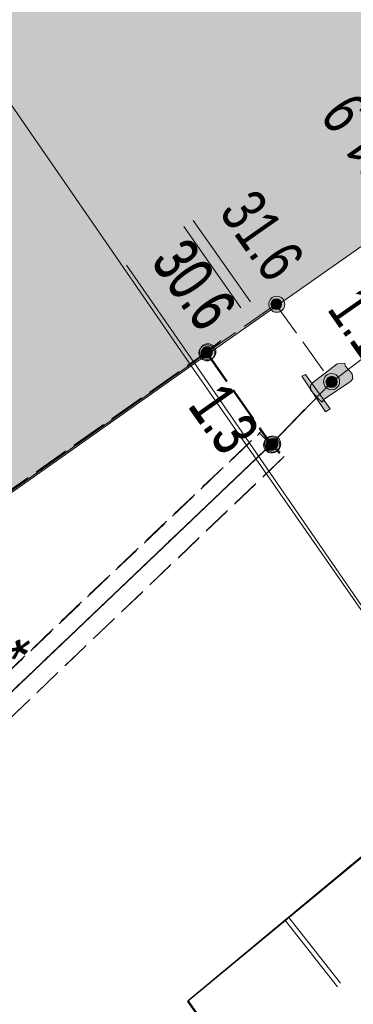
# Model space of a CAD drawing. Header units: metres. Extents: x -740 to 758, y -633 to 854.
# Tile 759 of 1056: x 280 to 284, y -3 to 9. Entities that reach past the tile are written whole.
import ezdxf

# ---------------------------------------------------------------- set-up
doc = ezdxf.new("R2010")
doc.units = ezdxf.units.M
doc.header["$MEASUREMENT"] = 0
for name, pattern in [('333_125', [0.4576, 0.3328, -0.1248]), ('333_333', [0.6656, 0.3328, -0.3328]), ('416_125', [0.5408, 0.416, -0.1248])]:
    doc.linetypes.add(name, pattern=pattern)
for name, color, linetype in [('Grundkarte.LOVION', 7, 'Continuous'), ('Strom.LOVION', 7, 'Continuous'), ('StromBemass.LOVION', 7, 'Continuous'), ('Wasser.LOVION', 7, 'Continuous')]:
    doc.layers.add(name, color=color, linetype=linetype)
doc.styles.add('ERSTELLTER_STIL_1', font='arial.ttf')

msp = doc.modelspace()

# ---------------------------------------------------------------- hatches: boundary and pattern name
at = {"layer": 'Grundkarte.LOVION', "linetype": 'Continuous', "lineweight": 18}
for points in [[(276.796, 12.758), (282.171, 4.948), (287.26, 8.52), (288.945, 9.719), (292.709, 12.333), (287.335, 20.143)], [(268.134, 6.738), (275.751, 0.478), (276.747, 1.167), (278.577, 2.41), (282.171, 4.948), (276.796, 12.758)], [(271.693, -2.362), (276.782, 1.209), (278.611, 2.452), (282.205, 4.99), (281.414, 6.125), (274.923, 11.46), (266.319, 5.447)], [(282.507, 5.227), (281.414, 6.125), (282.205, 4.99)]]:
    msp.add_hatch(color=9, dxfattribs=at).paths.add_polyline_path(points)
at = {"layer": 'Strom.LOVION', "linetype": 'Continuous', "lineweight": 13}
for points in [[(283.731, 4.554), (284.036, 4.761), (284.063, 4.793), (284.057, 4.852), (283.974, 4.947), (283.971, 4.977), (283.883, 4.968), (283.594, 4.748), (283.568, 4.715), (283.574, 4.657), (283.657, 4.562), (283.705, 4.522)], [(283.746, 4.408), (283.801, 4.443), (283.511, 4.843), (283.468, 4.824)]]:
    msp.add_hatch(color=7, dxfattribs=at).paths.add_polyline_path(points)
at = {"layer": 'StromBemass.LOVION', "linetype": 'Continuous', "lineweight": 13}
for points in [[(283.247, 5.608), (283.254, 5.617), (283.26, 5.628), (283.264, 5.639), (283.267, 5.65), (283.268, 5.662), (283.268, 5.674), (283.267, 5.685), (283.264, 5.697), (283.259, 5.708), (283.254, 5.718), (283.247, 5.728), (283.239, 5.736), (283.229, 5.744), (283.219, 5.75), (283.209, 5.755), (283.197, 5.759), (283.186, 5.761), (283.174, 5.762), (283.162, 5.761), (283.151, 5.759), (283.139, 5.755), (283.129, 5.75), (283.119, 5.744), (283.11, 5.736), (283.102, 5.727), (283.095, 5.718), (283.089, 5.707), (283.085, 5.696), (283.082, 5.685), (283.08, 5.673), (283.08, 5.661), (283.082, 5.65), (283.085, 5.638), (283.089, 5.627), (283.095, 5.617), (283.102, 5.607), (283.11, 5.599), (283.119, 5.591), (283.129, 5.585), (283.14, 5.58), (283.151, 5.576), (283.163, 5.574), (283.175, 5.573), (283.186, 5.574), (283.198, 5.576), (283.209, 5.58), (283.22, 5.585), (283.23, 5.592), (283.239, 5.599)], [(283.217, 5.631), (283.222, 5.637), (283.225, 5.644), (283.228, 5.651), (283.23, 5.659), (283.231, 5.666), (283.231, 5.674), (283.23, 5.682), (283.228, 5.69), (283.225, 5.697), (283.221, 5.704), (283.217, 5.71), (283.211, 5.716), (283.205, 5.721), (283.199, 5.725), (283.192, 5.728), (283.184, 5.731), (283.176, 5.732), (283.169, 5.733), (283.161, 5.732), (283.153, 5.731), (283.146, 5.728), (283.139, 5.725), (283.132, 5.721), (283.126, 5.716), (283.121, 5.71), (283.116, 5.703), (283.112, 5.697), (283.109, 5.689), (283.107, 5.682), (283.107, 5.674), (283.107, 5.666), (283.108, 5.658), (283.11, 5.651), (283.112, 5.643), (283.116, 5.637), (283.121, 5.63), (283.126, 5.625), (283.132, 5.62), (283.139, 5.615), (283.146, 5.612), (283.154, 5.61), (283.161, 5.608), (283.169, 5.608), (283.177, 5.608), (283.185, 5.61), (283.192, 5.612), (283.199, 5.616), (283.206, 5.62), (283.212, 5.625)], [(283.217, 5.631), (283.222, 5.637), (283.225, 5.644), (283.228, 5.651), (283.23, 5.659), (283.231, 5.666), (283.231, 5.674), (283.23, 5.682), (283.228, 5.69), (283.225, 5.697), (283.221, 5.704), (283.217, 5.71), (283.211, 5.716), (283.205, 5.721), (283.199, 5.725), (283.192, 5.728), (283.184, 5.731), (283.176, 5.732), (283.169, 5.733), (283.161, 5.732), (283.153, 5.731), (283.146, 5.728), (283.139, 5.725), (283.132, 5.721), (283.126, 5.716), (283.121, 5.71), (283.116, 5.703), (283.112, 5.697), (283.109, 5.689), (283.107, 5.682), (283.107, 5.674), (283.107, 5.666), (283.108, 5.658), (283.11, 5.651), (283.112, 5.643), (283.116, 5.637), (283.121, 5.63), (283.126, 5.625), (283.132, 5.62), (283.139, 5.615), (283.146, 5.612), (283.154, 5.61), (283.161, 5.608), (283.169, 5.608), (283.177, 5.608), (283.185, 5.61), (283.192, 5.612), (283.199, 5.616), (283.206, 5.62), (283.212, 5.625)], [(282.44, 5.05), (282.447, 5.059), (282.453, 5.07), (282.457, 5.081), (282.46, 5.093), (282.462, 5.104), (282.462, 5.116), (282.46, 5.128), (282.457, 5.14), (282.453, 5.151), (282.447, 5.161), (282.44, 5.171), (282.432, 5.179), (282.422, 5.187), (282.412, 5.193), (282.401, 5.198), (282.39, 5.202), (282.378, 5.204), (282.367, 5.205), (282.355, 5.204), (282.343, 5.202), (282.332, 5.198), (282.321, 5.193), (282.311, 5.187), (282.302, 5.179), (282.294, 5.17), (282.287, 5.161), (282.281, 5.15), (282.276, 5.139), (282.274, 5.127), (282.272, 5.116), (282.272, 5.104), (282.274, 5.092), (282.277, 5.08), (282.281, 5.069), (282.287, 5.059), (282.294, 5.049), (282.302, 5.041), (282.311, 5.033), (282.321, 5.027), (282.332, 5.022), (282.344, 5.018), (282.355, 5.016), (282.367, 5.015), (282.379, 5.016), (282.391, 5.018), (282.402, 5.022), (282.413, 5.027), (282.423, 5.033), (282.432, 5.041)], [(282.429, 5.039), (282.436, 5.049), (282.442, 5.059), (282.446, 5.07), (282.449, 5.081), (282.451, 5.093), (282.451, 5.105), (282.449, 5.116), (282.446, 5.128), (282.442, 5.138), (282.436, 5.149), (282.429, 5.158), (282.421, 5.167), (282.412, 5.174), (282.402, 5.18), (282.391, 5.185), (282.38, 5.189), (282.369, 5.191), (282.357, 5.192), (282.345, 5.191), (282.334, 5.189), (282.323, 5.185), (282.312, 5.18), (282.302, 5.174), (282.293, 5.166), (282.285, 5.158), (282.278, 5.148), (282.273, 5.138), (282.268, 5.127), (282.265, 5.116), (282.264, 5.104), (282.264, 5.092), (282.266, 5.081), (282.269, 5.069), (282.273, 5.058), (282.279, 5.048), (282.285, 5.039), (282.294, 5.03), (282.303, 5.023), (282.313, 5.016), (282.323, 5.011), (282.334, 5.008), (282.346, 5.006), (282.358, 5.005), (282.369, 5.006), (282.381, 5.008), (282.392, 5.012), (282.403, 5.017), (282.412, 5.023), (282.421, 5.03)], [(282.402, 5.059), (282.407, 5.065), (282.41, 5.072), (282.413, 5.08), (282.415, 5.087), (282.416, 5.095), (282.416, 5.103), (282.415, 5.111), (282.413, 5.119), (282.41, 5.126), (282.406, 5.133), (282.402, 5.14), (282.396, 5.146), (282.39, 5.151), (282.383, 5.155), (282.376, 5.158), (282.368, 5.161), (282.361, 5.162), (282.353, 5.163), (282.345, 5.162), (282.337, 5.161), (282.329, 5.158), (282.322, 5.155), (282.315, 5.15), (282.309, 5.145), (282.304, 5.14), (282.299, 5.133), (282.295, 5.126), (282.292, 5.119), (282.29, 5.111), (282.289, 5.103), (282.289, 5.095), (282.29, 5.087), (282.292, 5.079), (282.295, 5.072), (282.299, 5.065), (282.304, 5.058), (282.309, 5.053), (282.316, 5.048), (282.322, 5.043), (282.33, 5.04), (282.337, 5.038), (282.345, 5.036), (282.353, 5.036), (282.361, 5.036), (282.369, 5.038), (282.376, 5.04), (282.384, 5.044), (282.39, 5.048), (282.396, 5.053)], [(282.402, 5.059), (282.407, 5.065), (282.41, 5.072), (282.413, 5.08), (282.415, 5.087), (282.416, 5.095), (282.416, 5.103), (282.415, 5.111), (282.413, 5.119), (282.41, 5.126), (282.406, 5.133), (282.402, 5.14), (282.396, 5.146), (282.39, 5.151), (282.383, 5.155), (282.376, 5.158), (282.368, 5.161), (282.361, 5.162), (282.353, 5.163), (282.345, 5.162), (282.337, 5.161), (282.329, 5.158), (282.322, 5.155), (282.315, 5.15), (282.309, 5.145), (282.304, 5.14), (282.299, 5.133), (282.295, 5.126), (282.292, 5.119), (282.29, 5.111), (282.289, 5.103), (282.289, 5.095), (282.29, 5.087), (282.292, 5.079), (282.295, 5.072), (282.299, 5.065), (282.304, 5.058), (282.309, 5.053), (282.316, 5.048), (282.322, 5.043), (282.33, 5.04), (282.337, 5.038), (282.345, 5.036), (282.353, 5.036), (282.361, 5.036), (282.369, 5.038), (282.376, 5.04), (282.384, 5.044), (282.39, 5.048), (282.396, 5.053)], [(282.408, 5.071), (282.413, 5.078), (282.417, 5.085), (282.42, 5.092), (282.421, 5.1), (282.422, 5.108), (282.422, 5.116), (282.421, 5.123), (282.419, 5.131), (282.416, 5.138), (282.413, 5.145), (282.408, 5.152), (282.403, 5.157), (282.396, 5.162), (282.39, 5.167), (282.383, 5.17), (282.375, 5.172), (282.367, 5.174), (282.359, 5.174), (282.352, 5.174), (282.344, 5.172), (282.336, 5.17), (282.329, 5.166), (282.322, 5.162), (282.316, 5.157), (282.311, 5.151), (282.306, 5.145), (282.303, 5.138), (282.3, 5.131), (282.298, 5.123), (282.297, 5.115), (282.297, 5.107), (282.298, 5.099), (282.3, 5.092), (282.303, 5.084), (282.307, 5.077), (282.311, 5.071), (282.317, 5.065), (282.323, 5.06), (282.329, 5.056), (282.337, 5.053), (282.344, 5.05), (282.352, 5.049), (282.36, 5.048), (282.368, 5.049), (282.375, 5.05), (282.383, 5.053), (282.39, 5.056), (282.397, 5.061), (282.403, 5.066)], [(282.408, 5.071), (282.413, 5.078), (282.417, 5.085), (282.42, 5.092), (282.421, 5.1), (282.422, 5.108), (282.422, 5.116), (282.421, 5.123), (282.419, 5.131), (282.416, 5.138), (282.413, 5.145), (282.408, 5.152), (282.403, 5.157), (282.396, 5.162), (282.39, 5.167), (282.383, 5.17), (282.375, 5.172), (282.367, 5.174), (282.359, 5.174), (282.352, 5.174), (282.344, 5.172), (282.336, 5.17), (282.329, 5.166), (282.322, 5.162), (282.316, 5.157), (282.311, 5.151), (282.306, 5.145), (282.303, 5.138), (282.3, 5.131), (282.298, 5.123), (282.297, 5.115), (282.297, 5.107), (282.298, 5.099), (282.3, 5.092), (282.303, 5.084), (282.307, 5.077), (282.311, 5.071), (282.317, 5.065), (282.323, 5.06), (282.329, 5.056), (282.337, 5.053), (282.344, 5.05), (282.352, 5.049), (282.36, 5.048), (282.368, 5.049), (282.375, 5.05), (282.383, 5.053), (282.39, 5.056), (282.397, 5.061), (282.403, 5.066)], [(283.889, 4.701), (283.896, 4.711), (283.901, 4.721), (283.906, 4.732), (283.908, 4.744), (283.91, 4.756), (283.91, 4.768), (283.908, 4.779), (283.905, 4.791), (283.901, 4.802), (283.895, 4.812), (283.888, 4.822), (283.88, 4.83), (283.871, 4.838), (283.861, 4.844), (283.85, 4.849), (283.839, 4.853), (283.827, 4.855), (283.815, 4.856), (283.804, 4.855), (283.792, 4.853), (283.781, 4.849), (283.77, 4.844), (283.76, 4.837), (283.751, 4.83), (283.743, 4.821), (283.736, 4.812), (283.73, 4.801), (283.726, 4.79), (283.723, 4.779), (283.722, 4.767), (283.722, 4.755), (283.723, 4.743), (283.726, 4.732), (283.73, 4.721), (283.736, 4.71), (283.743, 4.701), (283.751, 4.692), (283.761, 4.685), (283.771, 4.678), (283.781, 4.673), (283.793, 4.67), (283.804, 4.668), (283.816, 4.667), (283.828, 4.668), (283.839, 4.67), (283.851, 4.674), (283.861, 4.679), (283.871, 4.685), (283.881, 4.693)], [(283.867, 4.716), (283.872, 4.723), (283.876, 4.73), (283.879, 4.738), (283.881, 4.746), (283.882, 4.754), (283.882, 4.763), (283.881, 4.771), (283.879, 4.779), (283.876, 4.787), (283.872, 4.794), (283.867, 4.801), (283.861, 4.807), (283.855, 4.812), (283.848, 4.817), (283.84, 4.82), (283.832, 4.823), (283.824, 4.824), (283.816, 4.825), (283.808, 4.824), (283.799, 4.823), (283.792, 4.82), (283.784, 4.816), (283.777, 4.812), (283.771, 4.807), (283.765, 4.8), (283.76, 4.794), (283.756, 4.786), (283.753, 4.779), (283.751, 4.771), (283.75, 4.762), (283.75, 4.754), (283.751, 4.746), (283.753, 4.738), (283.756, 4.73), (283.76, 4.723), (283.765, 4.716), (283.771, 4.71), (283.777, 4.705), (283.784, 4.7), (283.792, 4.697), (283.8, 4.694), (283.808, 4.693), (283.816, 4.692), (283.825, 4.693), (283.833, 4.694), (283.841, 4.697), (283.848, 4.7), (283.855, 4.705), (283.862, 4.71)], [(283.187, 3.959), (283.194, 3.969), (283.2, 3.979), (283.204, 3.99), (283.207, 4.002), (283.208, 4.014), (283.208, 4.025), (283.207, 4.037), (283.204, 4.049), (283.199, 4.06), (283.194, 4.07), (283.187, 4.08), (283.178, 4.088), (283.169, 4.096), (283.159, 4.102), (283.148, 4.107), (283.137, 4.111), (283.126, 4.113), (283.114, 4.114), (283.102, 4.113), (283.09, 4.111), (283.079, 4.107), (283.068, 4.102), (283.058, 4.095), (283.049, 4.088), (283.041, 4.079), (283.034, 4.07), (283.028, 4.059), (283.024, 4.048), (283.021, 4.037), (283.02, 4.025), (283.02, 4.013), (283.021, 4.001), (283.024, 3.99), (283.029, 3.979), (283.034, 3.968), (283.041, 3.959), (283.05, 3.95), (283.059, 3.943), (283.069, 3.936), (283.079, 3.931), (283.091, 3.928), (283.102, 3.925), (283.114, 3.925), (283.126, 3.926), (283.138, 3.928), (283.149, 3.932), (283.16, 3.937), (283.17, 3.943), (283.179, 3.951)], [(283.2, 3.97), (283.207, 3.98), (283.212, 3.99), (283.217, 4.001), (283.22, 4.013), (283.221, 4.025), (283.221, 4.037), (283.219, 4.048), (283.216, 4.06), (283.212, 4.071), (283.206, 4.082), (283.199, 4.091), (283.191, 4.1), (283.182, 4.107), (283.172, 4.114), (283.161, 4.119), (283.15, 4.122), (283.138, 4.125), (283.126, 4.125), (283.114, 4.125), (283.102, 4.122), (283.091, 4.119), (283.08, 4.113), (283.07, 4.107), (283.061, 4.099), (283.053, 4.091), (283.046, 4.081), (283.04, 4.071), (283.036, 4.059), (283.033, 4.048), (283.031, 4.036), (283.031, 4.024), (283.033, 4.012), (283.036, 4.001), (283.04, 3.99), (283.046, 3.979), (283.053, 3.97), (283.061, 3.961), (283.071, 3.953), (283.081, 3.947), (283.092, 3.942), (283.103, 3.938), (283.115, 3.936), (283.127, 3.935), (283.138, 3.936), (283.15, 3.938), (283.161, 3.942), (283.172, 3.947), (283.182, 3.954), (283.191, 3.961)], [(283.157, 3.976), (283.161, 3.983), (283.165, 3.99), (283.168, 3.997), (283.17, 4.005), (283.171, 4.013), (283.171, 4.021), (283.17, 4.029), (283.168, 4.037), (283.165, 4.044), (283.161, 4.051), (283.156, 4.057), (283.151, 4.063), (283.145, 4.068), (283.138, 4.073), (283.131, 4.076), (283.123, 4.078), (283.115, 4.08), (283.107, 4.08), (283.099, 4.08), (283.092, 4.078), (283.084, 4.076), (283.077, 4.072), (283.07, 4.068), (283.064, 4.063), (283.059, 4.057), (283.054, 4.051), (283.05, 4.044), (283.047, 4.036), (283.045, 4.028), (283.044, 4.021), (283.044, 4.013), (283.045, 4.005), (283.047, 3.997), (283.05, 3.989), (283.054, 3.982), (283.059, 3.976), (283.064, 3.97), (283.07, 3.965), (283.077, 3.961), (283.084, 3.958), (283.092, 3.955), (283.1, 3.954), (283.108, 3.953), (283.116, 3.954), (283.124, 3.955), (283.131, 3.958), (283.138, 3.961), (283.145, 3.965), (283.151, 3.971)], [(283.175, 3.993), (283.18, 4), (283.183, 4.007), (283.186, 4.014), (283.188, 4.022), (283.189, 4.029), (283.189, 4.037), (283.188, 4.045), (283.186, 4.053), (283.183, 4.06), (283.18, 4.067), (283.175, 4.073), (283.17, 4.079), (283.163, 4.084), (283.157, 4.088), (283.15, 4.091), (283.142, 4.094), (283.135, 4.095), (283.127, 4.095), (283.119, 4.095), (283.111, 4.093), (283.104, 4.091), (283.097, 4.088), (283.09, 4.083), (283.084, 4.078), (283.079, 4.073), (283.074, 4.066), (283.07, 4.059), (283.068, 4.052), (283.066, 4.045), (283.065, 4.037), (283.065, 4.029), (283.066, 4.021), (283.068, 4.014), (283.071, 4.006), (283.074, 4), (283.079, 3.993), (283.084, 3.987), (283.09, 3.983), (283.097, 3.978), (283.104, 3.975), (283.112, 3.973), (283.119, 3.971), (283.127, 3.971), (283.135, 3.971), (283.143, 3.973), (283.15, 3.975), (283.157, 3.979), (283.164, 3.983), (283.17, 3.988)]]:
    msp.add_hatch(color=7, dxfattribs=at).paths.add_polyline_path(points)

# ---------------------------------------------------------------- linework, layer by layer
at = {"layer": 'Grundkarte.LOVION', "color": 8, "linetype": 'Continuous', "lineweight": 18}
for points in [[(259.346, 37.977), (269.879, 45.42), (287.335, 20.143), (292.709, 12.333), (296.357, 7.074), (292.946, 4.169), (291.421, 2.838), (286.538, -1.334), (282.171, 4.948), (276.796, 12.758)], [(276.796, 12.758), (287.335, 20.143), (292.709, 12.333), (288.945, 9.719), (287.26, 8.52), (282.171, 4.948)]]:
    msp.add_lwpolyline(points, close=True, dxfattribs=at)
for points in [[(261.771, 11.968), (248.866, 30.598), (259.346, 37.977), (276.796, 12.758), (282.171, 4.948), (286.538, -1.334), (283.266, -4.136), (282.307, -4.91)], [(288.453, 0.34), (286.547, -1.324), (282.205, 4.99), (281.414, 6.125), (282.205, 4.99), (286.547, -1.324), (283.3, -4.094), (276.755, -9.7), (271.693, -2.362), (266.319, 5.447), (248.874, 30.608), (250.337, 31.667)], [(268.134, 6.738), (276.796, 12.758), (282.171, 4.948), (278.577, 2.41), (276.747, 1.167), (275.751, 0.478)], [(281.414, 6.125), (282.205, 4.99), (278.611, 2.452), (276.782, 1.209), (271.693, -2.362), (266.319, 5.447), (274.923, 11.46)], [(282.507, 5.227), (282.205, 4.99), (281.414, 6.125)]]:
    msp.add_lwpolyline(points, dxfattribs=at)
at = {"layer": 'Grundkarte.LOVION', "color": 7, "linetype": 'Continuous', "lineweight": 13}
msp.add_lwpolyline([(283.266, -4.136), (282.303, -2.753), (282.131, -2.504), (284.154, -0.828), (285.198, -0.017), (286.761, 1.23), (288.027, 2.181), (290.534, 4.052), (291.421, 2.838), (286.538, -1.334)], close=True, dxfattribs=at)
for points in [[(288.453, 0.34), (286.547, -1.324), (283.3, -4.094), (282.311, -2.743), (282.139, -2.494), (284.189, -0.786), (285.232, 0.025), (286.795, 1.272), (287.039, 1.502)], [(283.28, -1.564), (283.887, -2.332)], [(283.315, -1.522), (283.922, -2.29)]]:
    msp.add_lwpolyline(points, dxfattribs=at)
at = {"layer": 'Strom.LOVION', "color": 150, "linetype": 'Continuous', "lineweight": 18}
msp.add_lwpolyline([(294.162, 12.135), (286.126, 6.517), (283.815, 4.754)], dxfattribs=at)
at = {"layer": 'Strom.LOVION', "color": 7, "linetype": 'Continuous', "lineweight": 13}
for points in [[(283.731, 4.554), (283.705, 4.522), (283.657, 4.562), (283.574, 4.657), (283.568, 4.715), (283.594, 4.748), (283.883, 4.968), (283.971, 4.977), (283.974, 4.947), (284.057, 4.852), (284.063, 4.793), (284.036, 4.761)], [(283.746, 4.408), (283.468, 4.824), (283.511, 4.843), (283.801, 4.443)]]:
    msp.add_lwpolyline(points, close=True, dxfattribs=at)
at = {"layer": 'Strom.LOVION', "color": 5, "linetype": 'Continuous', "lineweight": 18}
for points in [[(283.815, 4.754), (283.104, 4.02), (279.738, 0.809), (277.242, 0.033), (276.618, -0.235)], [(283.501, 4.437), (283.112, 4.03), (279.746, 0.819), (277.251, 0.043), (275.679, -0.657), (275.181, 0.048)]]:
    msp.add_lwpolyline(points, dxfattribs=at)
at = {"layer": 'Strom.LOVION', "color": 7, "linetype": '333_125', "lineweight": 13}
msp.add_lwpolyline([(283.259, 3.882), (279.867, 0.639), (277.313, -0.143), (275.924, -0.752), (275.77, -0.383), (277.188, 0.229), (279.654, 1.002), (282.994, 4.181)], close=True, dxfattribs=at)
msp.add_lwpolyline([(276.442, -0.09), (277.167, 0.203), (279.633, 0.976), (282.972, 4.155), (283.251, 3.872), (279.859, 0.629), (277.305, -0.153), (276.779, -0.367)], dxfattribs=at)
at = {"layer": 'Strom.LOVION', "color": 9, "linetype": '333_333', "lineweight": 18}
for points in [[(283.112, 4.03), (279.746, 0.819), (277.251, 0.043), (275.849, -0.582)], [(283.104, 4.02), (279.738, 0.809), (277.242, 0.033), (276.618, -0.235)]]:
    msp.add_lwpolyline(points, dxfattribs=at)
at = {"layer": 'StromBemass.LOVION', "color": 7, "linetype": 'Continuous', "lineweight": 13}
for points in [[(282.085, 6.58), (282.755, 5.626)], [(282.196, 6.65), (282.866, 5.696)]]:
    msp.add_lwpolyline(points, dxfattribs=at)
at = {"layer": 'StromBemass.LOVION', "color": 7, "linetype": '416_125', "lineweight": 13}
for points in [[(275.751, 0.478), (276.541, 1.014), (278.587, 2.455), (282.348, 5.099), (283.164, 5.666), (283.815, 4.754)], [(257.311, -12.458), (265.069, -7.015), (265.331, -6.827), (271.709, -2.376), (275.165, 0.061), (275.332, 0.166), (276.562, 1.04), (278.595, 2.465), (282.356, 5.109), (282.52, 5.243)], [(282.348, 5.099), (283.104, 4.02)], [(282.356, 5.109), (283.112, 4.03)]]:
    msp.add_lwpolyline(points, dxfattribs=at)
at = {"layer": 'StromBemass.LOVION', "color": 7, "linetype": 'Continuous', "lineweight": 13}
for centre, radius in [((283.174, 5.668), 0.0941), ((283.169, 5.67), 0.0624), ((283.169, 5.67), 0.0624), ((282.367, 5.11), 0.0949), ((282.357, 5.098), 0.0934), ((282.353, 5.099), 0.0636), ((282.353, 5.099), 0.0636), ((282.36, 5.111), 0.0629), ((282.36, 5.111), 0.0629), ((283.816, 4.761), 0.0943), ((283.816, 4.758), 0.0662), ((283.114, 4.019), 0.0944), ((283.126, 4.03), 0.095), ((283.108, 4.017), 0.0636), ((283.127, 4.033), 0.0624)]:
    msp.add_circle(centre, radius, dxfattribs=at)

# ---------------------------------------------------------------- texts
at = {"layer": 'StromBemass.LOVION', "color": 7, "linetype": 'Continuous', "lineweight": 13, "attachment_point": 7, "style": 'ERSTELLTER_STIL_1'}
for s, insert, char_height, rotation in [('{\\A1;\\W0.71555x;21.9}', (284.712, 7.343), 0.53355, 125.2393), ('{\\A1;\\W0.71557x;31.6}', (282.483, 6.743), 0.53357, 305.047), ('{\\A1;\\W0.71557x;30.6}', (281.683, 6.163), 0.53354, 305.0514), ('{\\A1;\\W0.71555x;30.6}', (281.691, 6.173), 0.53358, 305.0482), ('{\\A1;\\W0.71564x;1.1}', (283.753, 5.612), 0.53353, 305.0503), ('{\\A1;\\W0.71559x;1.3}', (282.116, 4.471), 0.53354, 305.0514), ('{\\A1;\\W0.71557x;1.3}', (282.125, 4.481), 0.53354, 305.0514), ('{\\A1;\\W0.71557x;2.0 *}', (279.255, 2.207), 0.53354, 305.0514), ('{\\A1;\\W0.71557x;2.0 *}', (279.263, 2.217), 0.53354, 305.0514)]:
    msp.add_mtext(s, dxfattribs=dict(at, insert=insert, char_height=char_height, rotation=rotation))
at = {"layer": 'Wasser.LOVION', "color": 150, "linetype": 'Continuous', "lineweight": 18, "insert": (277.431, -1.58), "char_height": 1.06709, "attachment_point": 7, "rotation": 305.2144, "style": 'ERSTELLTER_STIL_1'}
msp.add_mtext('{\\A1;\\W0.71559x;32 PE80}', dxfattribs=at)

doc.saveas('drawing.dxf')
